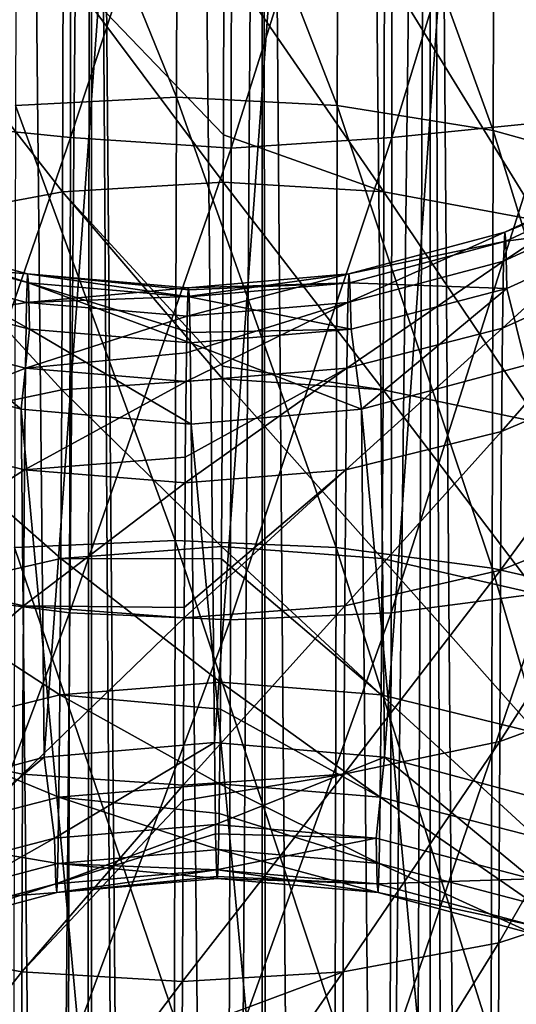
# Model space of a CAD drawing. Header units: metres. Extents: x -109 to 109, y -917 to 389.
# Tile 577 of 656: x -2 to 5, y -143 to -129. Entities that reach past the tile are written whole.
import ezdxf

# ---------------------------------------------------------------- set-up
doc = ezdxf.new("R2010")
doc.units = ezdxf.units.M
doc.layers.add('solid_24503124_XXX_01_SW0001', color=7, linetype='CONTINUOUS')
doc.layers.add('solid_24503124_XXX_01_SW0001_01', color=7, linetype='CONTINUOUS')

msp = doc.modelspace()

# ---------------------------------------------------------------- linework, layer by layer
at = {"layer": 'solid_24503124_XXX_01_SW0001'}
for points in [[(-1.199402, -390, 12.944548), (-1.199402, -103, 12.944548), (-3.557692, -103, 12.503706)], [(-3.557692, -390, 12.503706), (-1.199402, -390, 12.944548), (-3.557692, -103, 12.503706)], [(-2.810636, -284.307465, -12.692531), (-3.557477, -103, -12.503767), (-1.199514, -103, -12.944537)], [(-1.408182, -284.076508, -12.923507), (-2.810636, -284.307465, -12.692531), (-1.199514, -103, -12.944537)], [(0, -284, -13), (-1.408182, -284.076508, -12.923507), (-1.199514, -103, -12.944537)], [(1.199402, -390, 12.944548), (1.199402, -103, 12.944548), (-1.199402, -103, 12.944548)], [(-1.199402, -390, 12.944548), (1.199402, -390, 12.944548), (-1.199402, -103, 12.944548)], [(-4.169003, -139.72345, -212.34964), (-4.459778, -110.822746, -132.946136), (-2.151573, -110.205826, -133.162231)], [(-1.860798, -139.106537, -212.56572), (-4.169003, -139.72345, -212.34964), (-2.151573, -110.205826, -133.162231)], [(-3.675169, -123.230148, -278.96698), (-1.484269, -123.377777, -279.526581), (-3.683569, -130.187149, -276.673065)], [(-1.484269, -123.377777, -279.526581), (-1.492756, -130.406082, -277.209137), (-3.683569, -130.187149, -276.673065)], [(-1.484269, -123.377777, -279.526581), (0.773759, -123.513687, -279.686951), (-1.492756, -130.406082, -277.209137)], [(0.773759, -123.513687, -279.686951), (0.765215, -130.555542, -277.353546), (-1.492756, -130.406082, -277.209137)], [(0.012099, -124.183121, -71.696518), (-2.244792, -124.320412, -71.846764), (-0.005513, -129.840988, -66.887062)], [(2.252478, -129.959015, -67.037148), (0.012099, -124.183121, -71.696518), (-0.005513, -129.840988, -66.887062)], [(-2.244792, -124.320412, -71.846764), (-2.262344, -129.959015, -67.05368), (-0.005513, -129.840988, -66.887062)], [(0.654948, -130.36795, -247.242401), (0.662362, -127.90786, -249.267014), (-1.594469, -128.02562, -249.433838)], [(-1.594469, -128.02562, -249.433838), (-3.781565, -128.375305, -249.912704), (-1.604227, -131.170898, -246.769196)], [(-3.781565, -128.375305, -249.912704), (-3.791501, -131.577881, -247.199524), (-1.604227, -131.170898, -246.769196)], [(-0.005513, -129.840988, -66.887062), (-2.262344, -129.959015, -67.05368), (-0.020333, -136.066986, -62.839912)], [(2.237708, -136.163803, -63.003784), (-0.005513, -129.840988, -66.887062), (-0.020333, -136.066986, -62.839912)], [(-2.262344, -129.959015, -67.05368), (-2.277114, -136.163803, -63.020317), (-0.020333, -136.066986, -62.839912)], [(-3.683569, -130.187149, -276.673065), (-1.492756, -130.406082, -277.209137), (-3.695156, -136.794037, -273.509064)], [(-1.492756, -130.406082, -277.209137), (-1.504461, -137.080704, -274.012695), (-3.695156, -136.794037, -273.509064)], [(-1.492756, -130.406082, -277.209137), (0.765215, -130.555542, -277.353546), (-1.504461, -137.080704, -274.012695)], [(0.765215, -130.555542, -277.353546), (0.753581, -137.177231, -274.176727), (-1.504461, -137.080704, -274.012695)], [(-1.604227, -131.170898, -246.769196), (-3.791501, -131.577881, -247.199524), (-1.615376, -133.949951, -243.724533)], [(0.642398, -133.615723, -243.815369), (0.652664, -131.033859, -246.618729), (-1.604227, -131.170898, -246.769196)], [(-3.791501, -131.577881, -247.199524), (-3.802854, -134.407547, -244.099396), (-1.615376, -133.949951, -243.724533)], [(-4.285464, -131.73439, -112.310432), (-2.096571, -132.320572, -112.32206), (-4.300762, -132.143234, -108.133041)], [(-2.081483, -132.446518, -116.44239), (-2.096571, -132.320572, -112.32206), (-4.285464, -131.73439, -112.310432)], [(-4.270101, -131.862656, -116.505814), (-2.081483, -132.446518, -116.44239), (-4.285464, -131.73439, -112.310432)], [(-2.066577, -133.0979, -120.512856), (-2.081483, -132.446518, -116.44239), (-4.270101, -131.862656, -116.505814)], [(-4.254923, -132.525894, -120.650429), (-2.066577, -133.0979, -120.512856), (-4.270101, -131.862656, -116.505814)], [(-4.300762, -132.143234, -108.133041), (-2.111595, -132.722092, -108.219398), (-4.315743, -133.082458, -104.04213)], [(-2.096571, -132.320572, -112.32206), (-2.111595, -132.722092, -108.219398), (-4.300762, -132.143234, -108.133041)], [(-2.096571, -132.320572, -112.32206), (0.160864, -132.51796, -112.320404), (-2.111595, -132.722092, -108.219398)], [(0.171079, -132.546127, -115.109795), (0.160864, -132.51796, -112.320404), (-2.096571, -132.320572, -112.32206)], [(0.17586, -132.643143, -116.415466), (0.171079, -132.546127, -115.109795), (-2.096571, -132.320572, -112.32206)], [(-2.081483, -132.446518, -116.44239), (0.17586, -132.643143, -116.415466), (-2.096571, -132.320572, -112.32206)], [(-4.490143, -133.604919, -124.654167), (-2.183583, -134.221832, -124.421181), (-4.254923, -132.525894, -120.650429)], [(-2.183583, -134.221832, -124.421181), (-2.066577, -133.0979, -120.512856), (-4.254923, -132.525894, -120.650429)], [(0.160864, -132.51796, -112.320404), (0.153792, -132.641205, -110.389267), (-2.111595, -132.722092, -108.219398)], [(0.188228, -133.146698, -119.792938), (0.17586, -132.643143, -116.415466), (-2.081483, -132.446518, -116.44239)], [(0.190675, -133.290527, -120.46096), (0.188228, -133.146698, -119.792938), (-2.081483, -132.446518, -116.44239)], [(-2.066577, -133.0979, -120.512856), (0.190675, -133.290527, -120.46096), (-2.081483, -132.446518, -116.44239)], [(0.153792, -132.641205, -110.389267), (0.145932, -132.917007, -108.242912), (-2.111595, -132.722092, -108.219398)], [(-2.111595, -132.722092, -108.219398), (-2.126308, -133.644516, -104.201675), (-4.315743, -133.082458, -104.04213)], [(-2.111595, -132.722092, -108.219398), (0.145932, -132.917007, -108.242912), (-2.126308, -133.644516, -104.201675)], [(0.145932, -132.917007, -108.242912), (0.136745, -133.429855, -105.734108), (-2.126308, -133.644516, -104.201675)], [(-4.315743, -133.082458, -104.04213), (-2.126308, -133.644516, -104.201675), (-4.330162, -134.536697, -100.104744)], [(-2.183583, -134.221832, -124.421181), (0.204868, -134.42984, -124.336723), (-2.066577, -133.0979, -120.512856)], [(0.204868, -134.42984, -124.336723), (0.190675, -133.290527, -120.46096), (-2.066577, -133.0979, -120.512856)], [(0.136745, -133.429855, -105.734108), (0.13131, -133.833786, -104.249832), (-2.126308, -133.644516, -104.201675)], [(-1.892808, -163.122543, -203.824677), (-2.183583, -134.221832, -124.421181), (-4.490143, -133.604919, -124.654167)], [(-4.199368, -162.505615, -204.057663), (-1.892808, -163.122543, -203.824677), (-4.490143, -133.604919, -124.654167)], [(-2.126308, -133.644516, -104.201675), (-2.140469, -135.072723, -100.334732), (-4.330162, -134.536697, -100.104744)], [(-2.126308, -133.644516, -104.201675), (0.13131, -133.833786, -104.249832), (-2.140469, -135.072723, -100.334732)], [(0.13131, -133.833786, -104.249832), (0.120308, -134.894913, -101.245667), (-2.140469, -135.072723, -100.334732)], [(-1.615376, -133.949951, -243.724533), (-3.802854, -134.407547, -244.099396), (-1.627735, -136.3172, -240.349747)], [(0.495643, -163.330536, -203.740219), (0.204868, -134.42984, -124.336723), (-2.183583, -134.221832, -124.421181)], [(-1.892808, -163.122543, -203.824677), (0.495643, -163.330536, -203.740219), (-2.183583, -134.221832, -124.421181)], [(-3.802854, -134.407547, -244.099396), (-3.815437, -136.817932, -240.663132), (-1.627735, -136.3172, -240.349747)], [(-4.330162, -134.536697, -100.104744), (-2.140469, -135.072723, -100.334732), (-4.343781, -136.482071, -96.385437)], [(0.120308, -134.894913, -101.245667), (0.117236, -135.253235, -100.406609), (-2.140469, -135.072723, -100.334732)], [(-2.140469, -135.072723, -100.334732), (-2.153845, -136.983307, -96.681961), (-4.343781, -136.482071, -96.385437)], [(-2.140469, -135.072723, -100.334732), (0.117236, -135.253235, -100.406609), (-2.153845, -136.983307, -96.681961)], [(0.117236, -135.253235, -100.406609), (0.10484, -137.004486, -97.02166), (-2.153845, -136.983307, -96.681961)], [(-0.020333, -136.066986, -62.839912), (-2.277114, -136.163803, -63.020317), (-0.03212, -142.759048, -59.621414)], [(2.225962, -142.833084, -59.796246), (-0.020333, -136.066986, -62.839912), (-0.03212, -142.759048, -59.621414)], [(-2.277114, -136.163803, -63.020317), (-2.28886, -142.833084, -59.812778), (-0.03212, -142.759048, -59.621414)], [(0.628235, -136.323883, -239.947754), (0.6293, -136.14859, -240.238647), (-1.627735, -136.3172, -240.349747)], [(-1.627735, -136.3172, -240.349747), (-3.815437, -136.817932, -240.663132), (-1.641099, -138.233856, -236.700165)], [(-4.343781, -136.482071, -96.385437), (-2.153845, -136.983307, -96.681961), (-4.35638, -138.886734, -92.945175)], [(-3.815437, -136.817932, -240.663132), (-3.829046, -138.769501, -236.947067), (-1.641099, -138.233856, -236.700165)], [(-3.695156, -136.794037, -273.509064), (-1.504461, -137.080704, -274.012695), (-3.709738, -142.942505, -269.526855)], [(-2.153845, -136.983307, -96.681961), (-2.166218, -139.34494, -93.303238), (-4.35638, -138.886734, -92.945175)], [(-1.504461, -137.080704, -274.012695), (-1.519194, -143.292191, -269.989655), (-3.709738, -142.942505, -269.526855)], [(-2.153845, -136.983307, -96.681961), (0.103941, -137.1521, -96.776245), (-2.166218, -139.34494, -93.303238)], [(0.10484, -137.004486, -97.02166), (0.103941, -137.1521, -96.776245), (-2.153845, -136.983307, -96.681961)], [(-1.504461, -137.080704, -274.012695), (0.753581, -137.177231, -274.176727), (-1.519194, -143.292191, -269.989655)], [(0.103941, -137.1521, -96.776245), (0.091644, -139.499252, -93.418251), (-2.166218, -139.34494, -93.303238)], [(0.753581, -137.177231, -274.176727), (0.738798, -143.409958, -270.139954), (-1.519194, -143.292191, -269.989655)], [(0.612766, -138.433441, -235.72374), (0.616017, -138.053482, -236.61145), (-1.641099, -138.233856, -236.700165)], [(-1.641099, -138.233856, -236.700165), (-3.829046, -138.769501, -236.947067), (-1.655252, -139.668503, -232.835602)], [(-3.829046, -138.769501, -236.947067), (-3.843455, -140.23027, -233.012115), (-1.655252, -139.668503, -232.835602)], [(-4.35638, -138.886734, -92.945175), (-2.166218, -139.34494, -93.303238), (-4.36775, -141.711243, -89.84034)], [(-3.904271, -140.814468, -216.404755), (-4.169003, -139.72345, -212.34964), (-1.860798, -139.106537, -212.56572)], [(-1.71498, -140.242249, -216.525345), (-3.904271, -140.814468, -216.404755), (-1.860798, -139.106537, -212.56572)], [(-2.166218, -139.34494, -93.303238), (-2.177385, -142.118927, -90.253952), (-4.36775, -141.711243, -89.84034)], [(-2.166218, -139.34494, -93.303238), (0.091644, -139.499252, -93.418251), (-2.177385, -142.118927, -90.253952)], [(0.091644, -139.499252, -93.418251), (0.090677, -139.712646, -93.154037), (-2.177385, -142.118927, -90.253952)], [(0.59633, -139.898499, -231.235306), (0.601952, -139.479324, -232.770584), (-1.655252, -139.668503, -232.835602)], [(-1.655252, -139.668503, -232.835602), (-3.843455, -140.23027, -233.012115), (-1.669959, -140.59761, -228.819412)], [(0.090677, -139.712646, -93.154037), (0.080546, -142.25621, -90.387665), (-2.177385, -142.118927, -90.253952)], [(-3.88909, -141.470825, -220.550461), (-3.904271, -140.814468, -216.404755), (-1.71498, -140.242249, -216.525345)], [(-1.70007, -140.886856, -220.596893), (-3.88909, -141.470825, -220.550461), (-1.71498, -140.242249, -216.525345)], [(-3.843455, -140.23027, -233.012115), (-3.858431, -141.176315, -228.92276), (-1.669959, -140.59761, -228.819412)], [(0.544846, -140.181671, -217.176483), (0.557409, -140.690216, -220.606964), (-1.70007, -140.886856, -220.596893)], [(0.579283, -140.687149, -226.580154), (0.587335, -140.40274, -228.779037), (-1.669959, -140.59761, -228.819412)], [(-1.669959, -140.59761, -228.819412), (-3.858431, -141.176315, -228.92276), (-1.68498, -141.005966, -224.717422)], [(0.561996, -140.782227, -221.859619), (0.572406, -140.808578, -224.702225), (-1.68498, -141.005966, -224.717422)], [(-3.873726, -141.592102, -224.746063), (-3.88909, -141.470825, -220.550461), (-1.70007, -140.886856, -220.596893)], [(-1.68498, -141.005966, -224.717422), (-3.873726, -141.592102, -224.746063), (-1.70007, -140.886856, -220.596893)], [(-3.858431, -141.176315, -228.92276), (-3.873726, -141.592102, -224.746063), (-1.68498, -141.005966, -224.717422)], [(-4.36775, -141.711243, -89.84034), (-2.177385, -142.118927, -90.253952), (-4.377705, -144.909302, -87.121834)], [(-2.177385, -142.118927, -90.253952), (-2.187162, -145.259766, -87.584084), (-4.377705, -144.909302, -87.121834)], [(-2.177385, -142.118927, -90.253952), (0.080546, -142.25621, -90.387665), (-2.187162, -145.259766, -87.584084)], [(0.080546, -142.25621, -90.387665), (0.078127, -142.960419, -89.727013), (-2.187162, -145.259766, -87.584084)]]:
    msp.add_3dface(points, dxfattribs=at)
at = {"layer": 'solid_24503124_XXX_01_SW0001_01'}
for points in [[(0, -284, -13), (-1.199514, -103, -12.944537), (1.199602, -103, -12.94453)], [(1.399285, -284.075531, -12.924473), (0, -284, -13), (1.199602, -103, -12.94453)], [(3.557692, -390, 12.503706), (3.557692, -103, 12.503706), (1.199402, -103, 12.944548)], [(1.199402, -390, 12.944548), (3.557692, -390, 12.503706), (1.199402, -103, 12.944548)], [(1.399285, -284.075531, -12.924473), (1.199602, -103, -12.94453), (3.55756, -103, -12.503744)], [(2.808558, -284.307007, -12.69299), (1.399285, -284.075531, -12.924473), (3.55756, -103, -12.503744)], [(4.21655, -284.70282, -12.297183), (2.808558, -284.307007, -12.69299), (3.55756, -103, -12.503744)], [(4.21655, -284.70282, -12.297183), (3.55756, -103, -12.503744), (5.794662, -103, -11.637088)], [(5.794521, -390, 11.637158), (5.794521, -103, 11.637158), (3.557692, -103, 12.503706)], [(3.557692, -390, 12.503706), (5.794521, -390, 11.637158), (3.557692, -103, 12.503706)], [(5.6197, -285.277405, -11.722584), (4.21655, -284.70282, -12.297183), (5.794662, -103, -11.637088)], [(-1.860798, -139.106537, -212.56572), (-2.151573, -110.205826, -133.162231), (0.237432, -109.997826, -133.229187)], [(0.528207, -138.898529, -212.63269), (-1.860798, -139.106537, -212.56572), (0.237432, -109.997826, -133.229187)], [(0.528207, -138.898529, -212.63269), (0.237432, -109.997826, -133.229187), (2.625882, -110.205826, -133.144745)], [(2.916657, -139.106537, -212.548233), (0.528207, -138.898529, -212.63269), (2.625882, -110.205826, -133.144745)], [(2.916657, -139.106537, -212.548233), (2.625882, -110.205826, -133.144745), (4.932443, -110.822746, -132.911743)], [(5.223217, -139.72345, -212.315247), (2.916657, -139.106537, -212.548233), (4.932443, -110.822746, -132.911743)], [(5.217295, -123.230148, -278.934418), (5.208895, -130.187149, -276.640503), (3.022067, -130.406082, -277.192596)], [(3.030553, -123.377777, -279.51004), (5.217295, -123.230148, -278.934418), (3.022067, -130.406082, -277.192596)], [(3.030553, -123.377777, -279.51004), (0.765215, -130.555542, -277.353546), (0.773759, -123.513687, -279.686951)], [(3.030553, -123.377777, -279.51004), (3.022067, -130.406082, -277.192596), (0.765215, -130.555542, -277.353546)], [(2.27003, -124.320412, -71.830231), (0.012099, -124.183121, -71.696518), (2.252478, -129.959015, -67.037148)], [(2.27003, -124.320412, -71.830231), (2.252478, -129.959015, -67.037148), (4.443021, -130.309479, -67.499397)], [(4.460395, -124.728096, -72.243843), (2.27003, -124.320412, -71.830231), (4.443021, -130.309479, -67.499397)], [(4.460395, -124.728096, -72.243843), (4.443021, -130.309479, -67.499397), (6.499557, -130.88176, -68.25975)], [(6.516641, -125.393791, -72.924782), (4.460395, -124.728096, -72.243843), (6.499557, -130.88176, -68.25975)], [(2.910596, -131.170898, -246.75267), (0.662362, -127.90786, -249.267014), (0.654948, -130.36795, -247.242401)], [(2.920353, -128.02562, -249.417313), (0.662362, -127.90786, -249.267014), (2.910596, -131.170898, -246.75267)], [(-1.594469, -128.02562, -249.433838), (-1.604227, -131.170898, -246.769196), (0.652664, -131.033859, -246.618729)], [(0.654948, -130.36795, -247.242401), (-1.594469, -128.02562, -249.433838), (0.652664, -131.033859, -246.618729)], [(2.920353, -128.02562, -249.417313), (2.910596, -131.170898, -246.75267), (5.100963, -131.577881, -247.166962)], [(5.110898, -128.375305, -249.880127), (2.920353, -128.02562, -249.417313), (5.100963, -131.577881, -247.166962)], [(2.252478, -129.959015, -67.037148), (-0.005513, -129.840988, -66.887062), (2.237708, -136.163803, -63.003784)], [(2.252478, -129.959015, -67.037148), (2.237708, -136.163803, -63.003784), (4.428401, -136.451324, -63.506954)], [(4.443021, -130.309479, -67.499397), (2.252478, -129.959015, -67.037148), (4.428401, -136.451324, -63.506954)], [(5.208895, -130.187149, -276.640503), (5.197309, -136.794037, -273.476501), (3.010361, -137.080704, -273.996185)], [(3.022067, -130.406082, -277.192596), (5.208895, -130.187149, -276.640503), (3.010361, -137.080704, -273.996185)], [(4.443021, -130.309479, -67.499397), (4.428401, -136.451324, -63.506954), (6.485182, -136.920792, -64.334129)], [(6.499557, -130.88176, -68.25975), (4.443021, -130.309479, -67.499397), (6.485182, -136.920792, -64.334129)], [(2.910596, -131.170898, -246.75267), (0.654948, -130.36795, -247.242401), (0.652664, -131.033859, -246.618729)], [(3.022067, -130.406082, -277.192596), (0.753581, -137.177231, -274.176727), (0.765215, -130.555542, -277.353546)], [(3.022067, -130.406082, -277.192596), (3.010361, -137.080704, -273.996185), (0.753581, -137.177231, -274.176727)], [(6.660607, -130.777267, -112.238266), (6.644862, -131.198044, -107.93885), (4.591702, -132.143234, -108.100479)], [(4.607, -131.73439, -112.277863), (6.660607, -130.777267, -112.238266), (4.591702, -132.143234, -108.100479)], [(6.676419, -130.909256, -116.556213), (6.660607, -130.777267, -112.238266), (4.607, -131.73439, -112.277863)], [(4.622363, -131.862656, -116.473251), (6.676419, -130.909256, -116.556213), (4.607, -131.73439, -112.277863)], [(6.69204, -131.591888, -120.821892), (6.676419, -130.909256, -116.556213), (4.622363, -131.862656, -116.473251)], [(-1.604227, -131.170898, -246.769196), (-1.615376, -133.949951, -243.724533), (0.641582, -133.795853, -243.592728)], [(0.642398, -133.615723, -243.815369), (-1.604227, -131.170898, -246.769196), (0.641582, -133.795853, -243.592728)], [(2.899446, -133.949951, -243.707993), (0.652664, -131.033859, -246.618729), (0.642398, -133.615723, -243.815369)], [(2.910596, -131.170898, -246.75267), (0.652664, -131.033859, -246.618729), (2.899446, -133.949951, -243.707993)], [(2.910596, -131.170898, -246.75267), (2.899446, -133.949951, -243.707993), (5.08961, -134.407547, -244.066818)], [(5.100963, -131.577881, -247.166962), (2.910596, -131.170898, -246.75267), (5.08961, -134.407547, -244.066818)], [(6.644862, -131.198044, -107.93885), (6.629444, -132.164703, -103.728439), (4.576721, -133.082458, -104.009567)], [(4.591702, -132.143234, -108.100479), (6.644862, -131.198044, -107.93885), (4.576721, -133.082458, -104.009567)], [(4.637541, -132.525894, -120.617867), (6.69204, -131.591888, -120.821892), (4.622363, -131.862656, -116.473251)], [(4.902077, -133.604919, -124.619774), (6.69204, -131.591888, -120.821892), (4.637541, -132.525894, -120.617867)], [(4.607, -131.73439, -112.277863), (4.591702, -132.143234, -108.100479), (2.403227, -132.722092, -108.202866)], [(2.418251, -132.320572, -112.305527), (4.607, -131.73439, -112.277863), (2.403227, -132.722092, -108.202866)], [(4.622363, -131.862656, -116.473251), (4.607, -131.73439, -112.277863), (2.418251, -132.320572, -112.305527)], [(2.43334, -132.446518, -116.425858), (4.622363, -131.862656, -116.473251), (2.418251, -132.320572, -112.305527)], [(4.637541, -132.525894, -120.617867), (4.622363, -131.862656, -116.473251), (2.43334, -132.446518, -116.425858)], [(4.591702, -132.143234, -108.100479), (4.576721, -133.082458, -104.009567), (2.388514, -133.644516, -104.185143)], [(2.403227, -132.722092, -108.202866), (4.591702, -132.143234, -108.100479), (2.388514, -133.644516, -104.185143)], [(6.629444, -132.164703, -103.728439), (6.614604, -133.661407, -99.676041), (4.562303, -134.536697, -100.072182)], [(4.576721, -133.082458, -104.009567), (6.629444, -132.164703, -103.728439), (4.562303, -134.536697, -100.072182)], [(2.418251, -132.320572, -112.305527), (0.145932, -132.917007, -108.242912), (0.153792, -132.641205, -110.389267)], [(2.418251, -132.320572, -112.305527), (2.403227, -132.722092, -108.202866), (0.145932, -132.917007, -108.242912)], [(2.418251, -132.320572, -112.305527), (0.153792, -132.641205, -110.389267), (0.160864, -132.51796, -112.320404)], [(2.43334, -132.446518, -116.425858), (2.418251, -132.320572, -112.305527), (0.160864, -132.51796, -112.320404)], [(2.43334, -132.446518, -116.425858), (0.160864, -132.51796, -112.320404), (0.171079, -132.546127, -115.109795)], [(2.43334, -132.446518, -116.425858), (0.171079, -132.546127, -115.109795), (0.17586, -132.643143, -116.415466)], [(2.448246, -133.0979, -120.496323), (2.43334, -132.446518, -116.425858), (0.17586, -132.643143, -116.415466)], [(2.448246, -133.0979, -120.496323), (4.637541, -132.525894, -120.617867), (2.43334, -132.446518, -116.425858)], [(2.593873, -134.221832, -124.403687), (4.637541, -132.525894, -120.617867), (2.448246, -133.0979, -120.496323)], [(2.593873, -134.221832, -124.403687), (4.902077, -133.604919, -124.619774), (4.637541, -132.525894, -120.617867)], [(2.448246, -133.0979, -120.496323), (0.17586, -132.643143, -116.415466), (0.188228, -133.146698, -119.792938)], [(2.403227, -132.722092, -108.202866), (0.13131, -133.833786, -104.249832), (0.136745, -133.429855, -105.734108)], [(2.403227, -132.722092, -108.202866), (2.388514, -133.644516, -104.185143), (0.13131, -133.833786, -104.249832)], [(2.403227, -132.722092, -108.202866), (0.136745, -133.429855, -105.734108), (0.145932, -132.917007, -108.242912)], [(2.448246, -133.0979, -120.496323), (0.188228, -133.146698, -119.792938), (0.190675, -133.290527, -120.46096)], [(2.593873, -134.221832, -124.403687), (2.448246, -133.0979, -120.496323), (0.190675, -133.290527, -120.46096)], [(4.576721, -133.082458, -104.009567), (4.562303, -134.536697, -100.072182), (2.374353, -135.072723, -100.318199)], [(2.388514, -133.644516, -104.185143), (4.576721, -133.082458, -104.009567), (2.374353, -135.072723, -100.318199)], [(2.593873, -134.221832, -124.403687), (0.190675, -133.290527, -120.46096), (0.204868, -134.42984, -124.336723)], [(2.388514, -133.644516, -104.185143), (0.117236, -135.253235, -100.406609), (0.120308, -134.894913, -101.245667)], [(2.388514, -133.644516, -104.185143), (2.374353, -135.072723, -100.318199), (0.117236, -135.253235, -100.406609)], [(2.388514, -133.644516, -104.185143), (0.120308, -134.894913, -101.245667), (0.13131, -133.833786, -104.249832)], [(2.899446, -133.949951, -243.707993), (0.642398, -133.615723, -243.815369), (0.641582, -133.795853, -243.592728)], [(5.192852, -162.505615, -204.02327), (4.902077, -133.604919, -124.619774), (2.593873, -134.221832, -124.403687)], [(0.641582, -133.795853, -243.592728), (-1.615376, -133.949951, -243.724533), (0.6293, -136.14859, -240.238647)], [(2.887088, -136.3172, -240.333206), (0.641582, -133.795853, -243.592728), (0.6293, -136.14859, -240.238647)], [(2.899446, -133.949951, -243.707993), (0.641582, -133.795853, -243.592728), (2.887088, -136.3172, -240.333206)], [(6.614604, -133.661407, -99.676041), (6.600586, -135.66362, -95.848083), (4.548683, -136.482071, -96.352875)], [(4.562303, -134.536697, -100.072182), (6.614604, -133.661407, -99.676041), (4.548683, -136.482071, -96.352875)], [(-1.615376, -133.949951, -243.724533), (-1.627735, -136.3172, -240.349747), (0.6293, -136.14859, -240.238647)], [(2.899446, -133.949951, -243.707993), (2.887088, -136.3172, -240.333206), (5.077027, -136.817932, -240.630569)], [(5.08961, -134.407547, -244.066818), (2.899446, -133.949951, -243.707993), (5.077027, -136.817932, -240.630569)], [(2.884648, -163.122543, -203.807175), (2.593873, -134.221832, -124.403687), (0.204868, -134.42984, -124.336723)], [(2.884648, -163.122543, -203.807175), (5.192852, -162.505615, -204.02327), (2.593873, -134.221832, -124.403687)], [(2.884648, -163.122543, -203.807175), (0.204868, -134.42984, -124.336723), (0.495643, -163.330536, -203.740219)], [(4.562303, -134.536697, -100.072182), (4.548683, -136.482071, -96.352875), (2.360977, -136.983307, -96.665428)], [(2.374353, -135.072723, -100.318199), (4.562303, -134.536697, -100.072182), (2.360977, -136.983307, -96.665428)], [(2.374353, -135.072723, -100.318199), (0.103941, -137.1521, -96.776245), (0.10484, -137.004486, -97.02166)], [(2.374353, -135.072723, -100.318199), (2.360977, -136.983307, -96.665428), (0.103941, -137.1521, -96.776245)], [(2.374353, -135.072723, -100.318199), (0.10484, -137.004486, -97.02166), (0.117236, -135.253235, -100.406609)], [(6.600586, -135.66362, -95.848083), (6.58762, -138.138519, -92.307327), (4.536084, -138.886734, -92.912613)], [(4.548683, -136.482071, -96.352875), (6.600586, -135.66362, -95.848083), (4.536084, -138.886734, -92.912613)], [(2.237708, -136.163803, -63.003784), (-0.020333, -136.066986, -62.839912), (2.225962, -142.833084, -59.796246)], [(2.873723, -138.233856, -236.683624), (0.6293, -136.14859, -240.238647), (0.628235, -136.323883, -239.947754)], [(2.887088, -136.3172, -240.333206), (0.6293, -136.14859, -240.238647), (2.873723, -138.233856, -236.683624)], [(2.237708, -136.163803, -63.003784), (2.225962, -142.833084, -59.796246), (4.416774, -143.052933, -60.331963)], [(4.428401, -136.451324, -63.506954), (2.237708, -136.163803, -63.003784), (4.416774, -143.052933, -60.331963)], [(-1.627735, -136.3172, -240.349747), (-1.641099, -138.233856, -236.700165), (0.616017, -138.053482, -236.61145)], [(0.628235, -136.323883, -239.947754), (-1.627735, -136.3172, -240.349747), (0.616017, -138.053482, -236.61145)], [(2.873723, -138.233856, -236.683624), (0.628235, -136.323883, -239.947754), (0.616017, -138.053482, -236.61145)], [(2.887088, -136.3172, -240.333206), (2.873723, -138.233856, -236.683624), (5.063418, -138.769501, -236.914505)], [(5.077027, -136.817932, -240.630569), (2.887088, -136.3172, -240.333206), (5.063418, -138.769501, -236.914505)], [(4.548683, -136.482071, -96.352875), (4.536084, -138.886734, -92.912613), (2.348604, -139.34494, -93.286705)], [(2.360977, -136.983307, -96.665428), (4.548683, -136.482071, -96.352875), (2.348604, -139.34494, -93.286705)], [(4.428401, -136.451324, -63.506954), (4.416774, -143.052933, -60.331963), (6.47375, -143.411911, -61.212284)], [(6.485182, -136.920792, -64.334129), (4.428401, -136.451324, -63.506954), (6.47375, -143.411911, -61.212284)], [(5.197309, -136.794037, -273.476501), (5.182725, -142.942505, -269.494263), (2.995629, -143.292191, -269.973145)], [(3.010361, -137.080704, -273.996185), (5.197309, -136.794037, -273.476501), (2.995629, -143.292191, -269.973145)], [(2.360977, -136.983307, -96.665428), (0.091644, -139.499252, -93.418251), (0.103941, -137.1521, -96.776245)], [(2.360977, -136.983307, -96.665428), (2.348604, -139.34494, -93.286705), (0.091644, -139.499252, -93.418251)], [(3.010361, -137.080704, -273.996185), (0.738798, -143.409958, -270.139954), (0.753581, -137.177231, -274.176727)], [(3.010361, -137.080704, -273.996185), (2.995629, -143.292191, -269.973145), (0.738798, -143.409958, -270.139954)], [(2.859571, -139.668503, -232.819061), (0.616017, -138.053482, -236.61145), (0.612766, -138.433441, -235.72374)], [(2.873723, -138.233856, -236.683624), (0.616017, -138.053482, -236.61145), (2.859571, -139.668503, -232.819061)], [(6.58762, -138.138519, -92.307327), (6.575918, -141.045532, -89.111794), (4.524714, -141.711243, -89.807777)], [(4.536084, -138.886734, -92.912613), (6.58762, -138.138519, -92.307327), (4.524714, -141.711243, -89.807777)], [(-1.641099, -138.233856, -236.700165), (-1.655252, -139.668503, -232.835602), (0.601952, -139.479324, -232.770584)], [(0.612766, -138.433441, -235.72374), (-1.641099, -138.233856, -236.700165), (0.601952, -139.479324, -232.770584)], [(2.873723, -138.233856, -236.683624), (2.859571, -139.668503, -232.819061), (5.049009, -140.23027, -232.979538)], [(5.063418, -138.769501, -236.914505), (2.873723, -138.233856, -236.683624), (5.049009, -140.23027, -232.979538)], [(2.859571, -139.668503, -232.819061), (0.612766, -138.433441, -235.72374), (0.601952, -139.479324, -232.770584)], [(-1.71498, -140.242249, -216.525345), (-1.860798, -139.106537, -212.56572), (0.528207, -138.898529, -212.63269)], [(0.54259, -140.049561, -216.560394), (-1.71498, -140.242249, -216.525345), (0.528207, -138.898529, -212.63269)], [(0.54259, -140.049561, -216.560394), (0.528207, -138.898529, -212.63269), (2.916657, -139.106537, -212.548233)], [(4.536084, -138.886734, -92.912613), (4.524714, -141.711243, -89.807777), (2.337438, -142.118927, -90.237419)], [(2.348604, -139.34494, -93.286705), (4.536084, -138.886734, -92.912613), (2.337438, -142.118927, -90.237419)], [(2.799843, -140.242249, -216.50882), (0.54259, -140.049561, -216.560394), (2.916657, -139.106537, -212.548233)], [(4.988193, -140.814468, -216.372192), (2.799843, -140.242249, -216.50882), (2.916657, -139.106537, -212.548233)], [(4.988193, -140.814468, -216.372192), (2.916657, -139.106537, -212.548233), (5.223217, -139.72345, -212.315247)], [(2.348604, -139.34494, -93.286705), (0.080546, -142.25621, -90.387665), (0.090677, -139.712646, -93.154037)], [(2.348604, -139.34494, -93.286705), (2.337438, -142.118927, -90.237419), (0.080546, -142.25621, -90.387665)], [(2.348604, -139.34494, -93.286705), (0.090677, -139.712646, -93.154037), (0.091644, -139.499252, -93.418251)], [(2.844864, -140.59761, -228.802872), (0.601952, -139.479324, -232.770584), (0.59633, -139.898499, -231.235306)], [(2.859571, -139.668503, -232.819061), (0.601952, -139.479324, -232.770584), (2.844864, -140.59761, -228.802872)], [(-1.655252, -139.668503, -232.835602), (-1.669959, -140.59761, -228.819412), (0.587335, -140.40274, -228.779037)], [(0.59633, -139.898499, -231.235306), (-1.655252, -139.668503, -232.835602), (0.587335, -140.40274, -228.779037)], [(2.859571, -139.668503, -232.819061), (2.844864, -140.59761, -228.802872), (5.034034, -141.176315, -228.890198)], [(5.049009, -140.23027, -232.979538), (2.859571, -139.668503, -232.819061), (5.034034, -141.176315, -228.890198)], [(2.844864, -140.59761, -228.802872), (0.59633, -139.898499, -231.235306), (0.587335, -140.40274, -228.779037)], [(-1.70007, -140.886856, -220.596893), (-1.71498, -140.242249, -216.525345), (0.54259, -140.049561, -216.560394)], [(0.544846, -140.181671, -217.176483), (-1.70007, -140.886856, -220.596893), (0.54259, -140.049561, -216.560394)], [(2.799843, -140.242249, -216.50882), (0.544846, -140.181671, -217.176483), (0.54259, -140.049561, -216.560394)], [(2.799843, -140.242249, -216.50882), (0.557409, -140.690216, -220.606964), (0.544846, -140.181671, -217.176483)], [(2.814753, -140.886856, -220.580353), (0.557409, -140.690216, -220.606964), (2.799843, -140.242249, -216.50882)], [(2.814753, -140.886856, -220.580353), (2.799843, -140.242249, -216.50882), (4.988193, -140.814468, -216.372192)], [(2.829842, -141.005966, -224.700897), (0.587335, -140.40274, -228.779037), (0.579283, -140.687149, -226.580154)], [(2.844864, -140.59761, -228.802872), (0.587335, -140.40274, -228.779037), (2.829842, -141.005966, -224.700897)], [(-1.68498, -141.005966, -224.717422), (-1.70007, -140.886856, -220.596893), (0.557409, -140.690216, -220.606964)], [(-1.669959, -140.59761, -228.819412), (-1.68498, -141.005966, -224.717422), (0.572406, -140.808578, -224.702225)], [(0.561996, -140.782227, -221.859619), (-1.68498, -141.005966, -224.717422), (0.557409, -140.690216, -220.606964)], [(0.579283, -140.687149, -226.580154), (-1.669959, -140.59761, -228.819412), (0.572406, -140.808578, -224.702225)], [(2.814753, -140.886856, -220.580353), (0.561996, -140.782227, -221.859619), (0.557409, -140.690216, -220.606964)], [(2.829842, -141.005966, -224.700897), (0.579283, -140.687149, -226.580154), (0.572406, -140.808578, -224.702225)], [(2.844864, -140.59761, -228.802872), (2.829842, -141.005966, -224.700897), (5.018739, -141.592102, -224.713501)], [(5.034034, -141.176315, -228.890198), (2.844864, -140.59761, -228.802872), (5.018739, -141.592102, -224.713501)], [(2.814753, -140.886856, -220.580353), (0.572406, -140.808578, -224.702225), (0.561996, -140.782227, -221.859619)], [(2.829842, -141.005966, -224.700897), (0.572406, -140.808578, -224.702225), (2.814753, -140.886856, -220.580353)], [(5.003374, -141.470825, -220.517899), (2.814753, -140.886856, -220.580353), (4.988193, -140.814468, -216.372192)], [(2.829842, -141.005966, -224.700897), (2.814753, -140.886856, -220.580353), (5.003374, -141.470825, -220.517899)], [(5.018739, -141.592102, -224.713501), (2.829842, -141.005966, -224.700897), (5.003374, -141.470825, -220.517899)], [(6.575918, -141.045532, -89.111794), (6.565672, -144.337021, -86.313873), (4.51476, -144.909302, -87.089272)], [(4.524714, -141.711243, -89.807777), (6.575918, -141.045532, -89.111794), (4.51476, -144.909302, -87.089272)], [(4.524714, -141.711243, -89.807777), (4.51476, -144.909302, -87.089272), (2.327661, -145.259766, -87.567551)], [(2.337438, -142.118927, -90.237419), (4.524714, -141.711243, -89.807777), (2.327661, -145.259766, -87.567551)], [(2.337438, -142.118927, -90.237419), (0.070829, -145.377792, -87.734169), (0.078127, -142.960419, -89.727013)], [(2.337438, -142.118927, -90.237419), (2.327661, -145.259766, -87.567551), (0.070829, -145.377792, -87.734169)], [(2.337438, -142.118927, -90.237419), (0.078127, -142.960419, -89.727013), (0.080546, -142.25621, -90.387665)]]:
    msp.add_3dface(points, dxfattribs=at)

doc.saveas('drawing.dxf')
